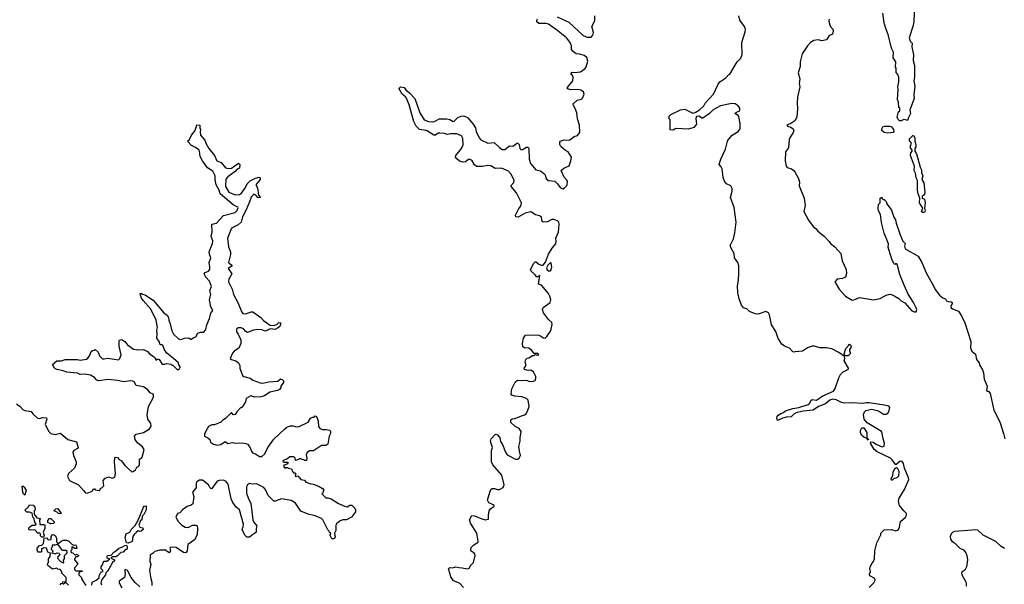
# Model space of a CAD drawing. Extents: x 2293139 to 2515392, y 824115 to 1006937.
# Tile 383 of 417: x 2482836 to 2493893, y 871420 to 877760. Entities that reach past the tile are written whole.
import ezdxf

# ---------------------------------------------------------------- set-up
doc = ezdxf.new("R2010")
doc.units = 0

msp = doc.modelspace()

# ---------------------------------------------------------------- linework, layer by layer
at = {"layer": '0CON10XD'}
for points in [[(2492884, 877915), (2492877, 877743), (2492871, 877695), (2492824, 877556), (2492837, 877517), (2492857, 877497), (2492854, 877455), (2492874, 877365), (2492871, 877301), (2492883, 877245), (2492886, 877115), (2492878, 877075), (2492889, 877015), (2492877, 876915), (2492882, 876875), (2492839, 876765), (2492833, 876745), (2492838, 876705), (2492812, 876655), (2492808, 876632), (2492795, 876630), (2492765, 876640), (2492735, 876626), (2492715, 876626), (2492700, 876640), (2492688, 876665), (2492703, 876727), (2492718, 876735), (2492718, 876765), (2492710, 876775), (2492703, 876835), (2492692, 876865), (2492702, 876975), (2492698, 877005), (2492710, 877065), (2492709, 877115), (2492696, 877146), (2492678, 877168), (2492678, 877215), (2492670, 877225), (2492676, 877286), (2492643, 877333), (2492648, 877395), (2492625, 877440), (2492587, 877595), (2492559, 877671), (2492544, 877724), (2492528, 877835)], [(2488872, 877792), (2489002, 877732), (2489165, 877583), (2489208, 877562), (2489252, 877565), (2489272, 877585), (2489278, 877615), (2489260, 877685), (2489288, 877732), (2489296, 877755), (2489296, 877805)], [(2492375, 871385), (2492429, 871435), (2492444, 871465), (2492440, 871485), (2492382, 871515), (2492378, 871535), (2492392, 871565), (2492384, 871596), (2492386, 871614), (2492406, 871655), (2492424, 871676), (2492434, 871705), (2492440, 871795), (2492463, 871885), (2492506, 871975), (2492508, 871995), (2492545, 872033), (2492625, 872034), (2492675, 872020), (2492695, 872026), (2492705, 872036), (2492717, 872063), (2492729, 872125), (2492782, 872175), (2492795, 872195), (2492794, 872215), (2492765, 872245), (2492717, 872305), (2492705, 872355), (2492713, 872387), (2492771, 872485), (2492820, 872595), (2492818, 872615), (2492772, 872725), (2492760, 872775), (2492745, 872798), (2492725, 872804), (2492675, 872760), (2492635, 872818), (2492616, 872835), (2492465, 872906), (2492432, 872935), (2492390, 873005), (2492395, 873020), (2492420, 873015), (2492445, 872997), (2492501, 872971), (2492525, 872964), (2492545, 872970), (2492548, 873005), (2492531, 873055), (2492523, 873113), (2492514, 873134), (2492497, 873147), (2492353, 873233), (2492320, 873275), (2492313, 873327), (2492322, 873355), (2492338, 873372), (2492405, 873385), (2492479, 873369), (2492535, 873330), (2492565, 873330), (2492585, 873341), (2492596, 873355), (2492606, 873405), (2492595, 873419), (2492545, 873433), (2492375, 873458), (2492341, 873459), (2492305, 873449), (2492172, 873458), (2492095, 873454), (2492063, 873463), (2492005, 873493), (2491969, 873499), (2491935, 873486), (2491884, 873445), (2491805, 873418), (2491745, 873377), (2491635, 873363), (2491555, 873344), (2491530, 873330), (2491500, 873300), (2491444, 873296), (2491395, 873283), (2491358, 873262), (2491343, 873263), (2491338, 873285), (2491342, 873305), (2491355, 873320), (2491382, 873338), (2491415, 873348), (2491435, 873368), (2491520, 873395), (2491585, 873404), (2491692, 873438), (2491710, 873455), (2491721, 873485), (2491734, 873496), (2491785, 873488), (2491849, 873531), (2491975, 873590), (2491995, 873619), (2492033, 873737), (2492052, 873775), (2492084, 873806), (2492142, 873835), (2492142, 873845), (2492095, 873930), (2492102, 873955), (2492098, 873978), (2492034, 874024), (2491955, 874063), (2491897, 874077), (2491825, 874076), (2491758, 874095), (2491735, 874095), (2491681, 874075), (2491625, 874038), (2491545, 874031), (2491525, 874028), (2491515, 874033), (2491481, 874071), (2491423, 874095), (2491395, 874118), (2491355, 874180), (2491329, 874259), (2491279, 874335), (2491255, 874447), (2491245, 874469), (2491215, 874482), (2491127, 874453), (2491094, 874456), (2491033, 874483), (2491002, 874512), (2490965, 874525), (2490942, 874555), (2490916, 874625), (2490899, 874695), (2490898, 874772), (2490909, 874835), (2490913, 874915), (2490911, 874995), (2490900, 875035), (2490864, 875085), (2490858, 875135), (2490824, 875195), (2490814, 875224), (2490852, 875298), (2490867, 875365), (2490881, 875485), (2490861, 875651), (2490818, 875765), (2490838, 875835), (2490838, 875865), (2490823, 875893), (2490775, 875918), (2490750, 875945), (2490737, 875987), (2490724, 876084), (2490715, 876106), (2490691, 876135), (2490708, 876195), (2490763, 876305), (2490784, 876395), (2490794, 876416), (2490838, 876465), (2490904, 876506), (2490925, 876535), (2490927, 876595), (2490913, 876673), (2490904, 876684), (2490868, 876705), (2490885, 876720), (2490924, 876736), (2490924, 876765), (2490905, 876791), (2490871, 876815), (2490835, 876820), (2490705, 876791), (2490623, 876747), (2490582, 876705), (2490507, 876653), (2490495, 876653), (2490465, 876676), (2490438, 876672), (2490430, 876650), (2490435, 876585), (2490405, 876550), (2490345, 876532), (2490205, 876537), (2490175, 876521), (2490142, 876522), (2490140, 876635), (2490130, 876645), (2490130, 876675), (2490150, 876695), (2490255, 876746), (2490305, 876754), (2490395, 876711), (2490422, 876718), (2490471, 876749), (2490517, 876793), (2490535, 876822), (2490627, 876925), (2490680, 877035), (2490699, 877061), (2490765, 877106), (2490795, 877139), (2490812, 877148), (2490894, 877286), (2490933, 877327), (2490951, 877369), (2490947, 877503), (2490982, 877625), (2490985, 877655), (2490975, 877685), (2490922, 877755), (2490912, 877805)], [(2487821, 871385), (2487775, 871434), (2487708, 871458), (2487677, 871505), (2487672, 871535), (2487650, 871595), (2487665, 871608), (2487695, 871603), (2487735, 871617), (2487767, 871607), (2487805, 871606), (2487866, 871594), (2487885, 871602), (2487904, 871635), (2487933, 871665), (2487952, 871745), (2487944, 871765), (2487903, 871795), (2487901, 871819), (2487908, 871835), (2487935, 871862), (2487985, 871892), (2487986, 871905), (2487968, 871995), (2487897, 872105), (2487888, 872142), (2487915, 872192), (2487945, 872189), (2488024, 872154), (2488065, 872143), (2488100, 872150), (2488099, 872195), (2488109, 872245), (2488124, 872266), (2488166, 872296), (2488165, 872308), (2488104, 872334), (2488090, 872365), (2488121, 872465), (2488126, 872485), (2488143, 872497), (2488167, 872497), (2488200, 872485), (2488225, 872484), (2488264, 872506), (2488278, 872535), (2488250, 872645), (2488150, 872760), (2488136, 872795), (2488136, 872924), (2488144, 872955), (2488124, 873024), (2488132, 873055), (2488175, 873101), (2488186, 873106), (2488200, 873100), (2488228, 873065), (2488234, 873025), (2488258, 872988), (2488293, 872903), (2488312, 872875), (2488402, 872825), (2488425, 872826), (2488445, 872836), (2488460, 872865), (2488447, 872915), (2488442, 872968), (2488456, 873026), (2488456, 873065), (2488468, 873135), (2488445, 873169), (2488401, 873191), (2488350, 873235), (2488350, 873265), (2488365, 873278), (2488395, 873282), (2488483, 873317), (2488505, 873322), (2488523, 873335), (2488542, 873375), (2488556, 873415), (2488546, 873486), (2488526, 873506), (2488476, 873526), (2488395, 873534), (2488364, 873544), (2488356, 873556), (2488361, 873615), (2488399, 873691), (2488425, 873712), (2488475, 873707), (2488525, 873711), (2488565, 873698), (2488605, 873701), (2488625, 873710), (2488634, 873735), (2488632, 873755), (2488606, 873805), (2488575, 873824), (2488545, 873821), (2488505, 873832), (2488500, 873845), (2488522, 873875), (2488512, 873915), (2488520, 873945), (2488535, 873960), (2488555, 873962), (2488595, 873988), (2488615, 873990), (2488625, 874000), (2488647, 873993), (2488667, 873995), (2488655, 874012), (2488615, 874010), (2488586, 874046), (2488555, 874070), (2488505, 874074), (2488488, 874085), (2488482, 874125), (2488494, 874185), (2488515, 874217), (2488575, 874221), (2488665, 874218), (2488695, 874204), (2488715, 874186), (2488736, 874184), (2488755, 874201), (2488795, 874264), (2488806, 874285), (2488814, 874336), (2488810, 874360), (2488773, 874395), (2488720, 874470), (2488706, 874505), (2488715, 874527), (2488794, 874585), (2488802, 874615), (2488790, 874655), (2488775, 874686), (2488695, 874780), (2488661, 874791), (2488676, 874886), (2488645, 874868), (2488626, 874896), (2488578, 874935), (2488573, 874953), (2488608, 875025), (2488625, 875040), (2488635, 875040), (2488664, 875014), (2488695, 875002), (2488715, 875002), (2488742, 875038), (2488773, 875127), (2488815, 875195), (2488855, 875244), (2488862, 875275), (2488857, 875305), (2488885, 875373), (2488894, 875465), (2488889, 875485), (2488875, 875502), (2488835, 875517), (2488813, 875515), (2488765, 875491), (2488715, 875487), (2488703, 875495), (2488694, 875544), (2488675, 875558), (2488627, 875567), (2488575, 875602), (2488514, 875586), (2488435, 875541), (2488407, 875547), (2488403, 875565), (2488442, 875638), (2488464, 875666), (2488472, 875705), (2488414, 875814), (2488356, 875885), (2488353, 875895), (2488385, 875930), (2488390, 875955), (2488355, 876025), (2488325, 876058), (2488245, 876093), (2488175, 876090), (2488125, 876117), (2488095, 876123), (2488035, 876111), (2487965, 876112), (2487945, 876130), (2487918, 876175), (2487895, 876190), (2487875, 876190), (2487842, 876165), (2487815, 876159), (2487775, 876170), (2487746, 876196), (2487730, 876215), (2487733, 876235), (2487799, 876315), (2487816, 876355), (2487814, 876425), (2487797, 876455), (2487745, 876479), (2487675, 876479), (2487635, 876470), (2487605, 876481), (2487555, 876486), (2487535, 876484), (2487505, 876464), (2487485, 876462), (2487405, 876514), (2487325, 876528), (2487290, 876565), (2487264, 876615), (2487211, 876805), (2487180, 876880), (2487170, 876895), (2487133, 876925), (2487098, 876985), (2487100, 876995), (2487114, 877006), (2487155, 876998), (2487172, 876972), (2487215, 876940), (2487273, 876875), (2487331, 876715), (2487377, 876637), (2487425, 876618), (2487475, 876613), (2487495, 876618), (2487545, 876646), (2487634, 876646), (2487665, 876639), (2487705, 876618), (2487715, 876620), (2487736, 876644), (2487755, 876661), (2487795, 876677), (2487825, 876680), (2487844, 876674), (2487867, 876657), (2487928, 876588), (2487956, 876545), (2487964, 876505), (2487994, 876435), (2488015, 876409), (2488095, 876372), (2488165, 876382), (2488225, 876323), (2488255, 876304), (2488285, 876304), (2488335, 876344), (2488375, 876339), (2488425, 876378), (2488445, 876358), (2488454, 876315), (2488465, 876301), (2488485, 876301), (2488525, 876327), (2488545, 876328), (2488553, 876313), (2488556, 876194), (2488574, 876145), (2488634, 876075), (2488685, 876061), (2488723, 876033), (2488736, 876016), (2488743, 875985), (2488756, 875965), (2488775, 875954), (2488846, 875946), (2488877, 875917), (2488906, 875875), (2488935, 875862), (2488955, 875870), (2488985, 875902), (2488987, 875945), (2488982, 875958), (2488952, 875992), (2488917, 876065), (2488945, 876093), (2489005, 876117), (2489027, 876175), (2489031, 876215), (2488996, 876275), (2488965, 876290), (2488912, 876335), (2488902, 876358), (2488900, 876385), (2488910, 876395), (2488945, 876409), (2488995, 876406), (2489015, 876412), (2489062, 876448), (2489100, 876460), (2489128, 876492), (2489122, 876575), (2489099, 876645), (2489091, 876715), (2489074, 876764), (2489054, 876795), (2489050, 876815), (2489098, 876855), (2489144, 876866), (2489155, 876877), (2489176, 876925), (2489168, 876948), (2489138, 876968), (2489104, 876976), (2489025, 876974), (2488990, 876985), (2488983, 876995), (2489047, 877075), (2489051, 877115), (2489043, 877133), (2489030, 877145), (2489028, 877155), (2489035, 877168), (2489045, 877172), (2489068, 877168), (2489135, 877173), (2489185, 877211), (2489198, 877232), (2489216, 877294), (2489206, 877335), (2489175, 877359), (2489125, 877373), (2489085, 877377), (2489051, 877401), (2489034, 877425), (2489031, 877465), (2489021, 877495), (2488997, 877535), (2488978, 877555), (2488865, 877646), (2488775, 877708), (2488745, 877718), (2488665, 877718), (2488644, 877735), (2488643, 877755), (2488650, 877770)], [(2491925, 877766), (2491923, 877745), (2491938, 877688), (2491966, 877655), (2491972, 877635), (2491965, 877598), (2491949, 877589), (2491925, 877581), (2491895, 877532), (2491845, 877521), (2491805, 877532), (2491775, 877530), (2491755, 877526), (2491716, 877504), (2491681, 877465), (2491624, 877376), (2491601, 877285), (2491599, 877235), (2491578, 877165), (2491596, 877095), (2491590, 877045), (2491598, 877005), (2491571, 876889), (2491566, 876825), (2491572, 876758), (2491563, 876665), (2491540, 876625), (2491497, 876593), (2491450, 876575), (2491460, 876565), (2491495, 876554), (2491523, 876533), (2491528, 876515), (2491520, 876485), (2491488, 876442), (2491478, 876415), (2491468, 876322), (2491436, 876275), (2491431, 876175), (2491444, 876114), (2491455, 876101), (2491505, 876084), (2491528, 876068), (2491546, 876045), (2491581, 875975), (2491592, 875935), (2491590, 875895), (2491644, 875754), (2491656, 875675), (2491641, 875605), (2491695, 875507), (2491746, 875436), (2491781, 875411), (2491800, 875385), (2491869, 875329), (2491928, 875268), (2491942, 875245), (2491988, 875208), (2492056, 875135), (2492073, 875053), (2492116, 874955), (2492121, 874909), (2492109, 874870), (2492075, 874855), (2492015, 874847), (2491989, 874815), (2492039, 874735), (2492110, 874655), (2492185, 874612), (2492215, 874617), (2492265, 874642), (2492425, 874614), (2492500, 874630), (2492565, 874667), (2492605, 874676), (2492625, 874674), (2492665, 874657), (2492708, 874628), (2492735, 874602), (2492775, 874582), (2492855, 874491), (2492885, 874478), (2492905, 874480), (2492911, 874505), (2492904, 874525), (2492874, 874585), (2492815, 874677), (2492768, 874778), (2492720, 874900), (2492695, 875000), (2492685, 875020), (2492675, 875020), (2492665, 875010), (2492655, 875020), (2492635, 875060), (2492595, 875180)], [(2482799, 873445), (2482843, 873415), (2482873, 873383), (2482895, 873372), (2482965, 873362), (2482983, 873333), (2483036, 873286), (2483055, 873281), (2483095, 873292), (2483138, 873288), (2483142, 873275), (2483123, 873215), (2483163, 873135), (2483185, 873113), (2483235, 873102), (2483295, 873116), (2483375, 873044), (2483475, 873018), (2483494, 872955), (2483487, 872943), (2483445, 872924), (2483434, 872905), (2483440, 872865), (2483469, 872795), (2483469, 872771), (2483451, 872725), (2483385, 872664), (2483372, 872632), (2483395, 872584), (2483496, 872536), (2483552, 872472), (2483575, 872448), (2483595, 872442), (2483650, 872465), (2483665, 872490), (2483675, 872490), (2483685, 872480), (2483728, 872472), (2483738, 872482), (2483742, 872498), (2483758, 872502), (2483780, 872525), (2483772, 872585), (2483795, 872610), (2483835, 872628), (2483875, 872613), (2483905, 872622), (2483911, 872665), (2483900, 872795), (2483904, 872836), (2483913, 872847), (2483935, 872842), (2483952, 872822), (2483978, 872805), (2484017, 872755), (2484095, 872684), (2484110, 872685), (2484138, 872705), (2484150, 872735), (2484173, 872747), (2484180, 872765), (2484182, 872825), (2484203, 872837), (2484211, 872849), (2484233, 872935), (2484217, 872965), (2484164, 873004), (2484146, 873025), (2484134, 873045), (2484124, 873085), (2484144, 873106), (2484225, 873126), (2484262, 873145), (2484292, 873165), (2484312, 873195), (2484307, 873225), (2484276, 873276), (2484268, 873322), (2484284, 873415), (2484332, 873505), (2484340, 873525), (2484339, 873545), (2484335, 873556), (2484300, 873570), (2484275, 873604), (2484225, 873636), (2484145, 873652), (2484123, 873693), (2484105, 873702), (2484076, 873704), (2484005, 873692), (2483935, 873710), (2483825, 873719), (2483725, 873703), (2483702, 873712), (2483675, 873743), (2483630, 873770), (2483565, 873781), (2483515, 873777), (2483485, 873789), (2483365, 873801), (2483326, 873816), (2483255, 873832), (2483227, 873847), (2483203, 873887), (2483255, 873928), (2483305, 873928), (2483345, 873943), (2483485, 873943), (2483515, 873937), (2483585, 873947), (2483602, 873958), (2483620, 873985), (2483640, 874035), (2483653, 874047), (2483675, 874050), (2483685, 874058), (2483716, 874026), (2483732, 873985), (2483765, 873952), (2483785, 873950), (2483825, 873960), (2483945, 873942), (2483962, 873955), (2483977, 873995), (2483954, 874095), (2483952, 874155), (2483958, 874162), (2483985, 874168), (2484018, 874148), (2484045, 874108), (2484115, 874061), (2484175, 874053), (2484225, 874057), (2484270, 874035), (2484295, 874008), (2484335, 873982), (2484352, 873965), (2484365, 873940), (2484375, 873940), (2484385, 873950), (2484403, 873943), (2484435, 873890), (2484465, 873890), (2484485, 873900), (2484535, 873890), (2484545, 873880), (2484555, 873880), (2484605, 873830), (2484628, 873832), (2484632, 873848), (2484640, 873855), (2484640, 873865), (2484623, 873883), (2484618, 873905), (2484565, 873957), (2484487, 874015), (2484462, 874052), (2484445, 874102), (2484435, 874110), (2484415, 874110), (2484403, 874145), (2484378, 874185), (2484381, 874225), (2484376, 874274), (2484382, 874305), (2484367, 874385), (2484309, 874509), (2484224, 874605), (2484205, 874632), (2484193, 874665), (2484190, 874685), (2484195, 874690), (2484215, 874678), (2484245, 874671), (2484273, 874653), (2484335, 874609), (2484455, 874467), (2484492, 874442), (2484506, 874415), (2484510, 874385), (2484527, 874345), (2484543, 874265), (2484565, 874228), (2484620, 874175), (2484645, 874170), (2484685, 874182), (2484735, 874188), (2484755, 874172), (2484767, 874173), (2484783, 874187), (2484813, 874197), (2484835, 874238), (2484865, 874250), (2484905, 874250), (2484925, 874280), (2484936, 874335), (2484969, 874405), (2484983, 874465), (2485004, 874495), (2484984, 874535), (2484969, 874615), (2484984, 874675), (2484972, 874718), (2484990, 874765), (2484968, 874825), (2484928, 874868), (2484907, 874905), (2484920, 874920), (2484956, 874935), (2484970, 874955), (2484973, 874985), (2484962, 875035), (2484984, 875085), (2484967, 875127), (2484964, 875155), (2485001, 875245), (2485004, 875276), (2484988, 875325), (2484996, 875375), (2484993, 875465), (2485045, 875476), (2485125, 875563), (2485255, 875594), (2485275, 875615), (2485289, 875649), (2485286, 875656), (2485235, 875680), (2485088, 875805), (2485075, 875847), (2485042, 875905), (2485031, 875965), (2485032, 876005), (2485005, 876059), (2484947, 876097), (2484890, 876175), (2484864, 876225), (2484854, 876284), (2484847, 876297), (2484810, 876325), (2484765, 876349), (2484720, 876395), (2484743, 876415), (2484766, 876465), (2484807, 876515), (2484825, 876580), (2484860, 876575), (2484860, 876545), (2484868, 876525), (2484862, 876505), (2484868, 876465), (2484915, 876408), (2484930, 876365), (2484959, 876315), (2485024, 876235), (2485051, 876175), (2485097, 876155), (2485148, 876098), (2485185, 876089), (2485215, 876094), (2485293, 876147), (2485308, 876135), (2485305, 876092), (2485278, 876082), (2485257, 876055), (2485173, 875997), (2485150, 875970), (2485149, 875885), (2485185, 875822), (2485254, 875794), (2485304, 875796), (2485327, 875813), (2485372, 875875), (2485391, 875915), (2485425, 875950), (2485485, 875980), (2485525, 875990), (2485538, 875985), (2485536, 875965), (2485488, 875905), (2485505, 875870), (2485518, 875788), (2485540, 875765), (2485515, 875760), (2485489, 875789), (2485465, 875802), (2485435, 875768), (2485417, 875715), (2485381, 875625), (2485337, 875545), (2485323, 875487), (2485291, 875455), (2485215, 875419), (2485168, 875305), (2485180, 875210), (2485204, 875155), (2485204, 875125), (2485181, 875035), (2485187, 875025), (2485220, 875005), (2485223, 874995), (2485176, 874965), (2485220, 874905), (2485186, 874845), (2485180, 874815), (2485222, 874735), (2485236, 874675), (2485286, 874585), (2485326, 874485), (2485342, 874462), (2485375, 874456), (2485435, 874481), (2485455, 874479), (2485545, 874417), (2485573, 874383), (2485650, 874330), (2485685, 874326), (2485725, 874338), (2485745, 874358), (2485770, 874355), (2485756, 874315), (2485732, 874295), (2485705, 874281), (2485652, 874288), (2485593, 874263), (2485555, 874277), (2485505, 874281), (2485460, 874275), (2485395, 874248), (2485377, 874257), (2485348, 874288), (2485325, 874300), (2485285, 874300), (2485270, 874285), (2485272, 874255), (2485290, 874230), (2485319, 874165), (2485321, 874125), (2485298, 874072), (2485245, 874039), (2485224, 874015), (2485200, 873955), (2485213, 873943), (2485265, 873930), (2485292, 873905), (2485308, 873875), (2485308, 873848), (2485340, 873765), (2485355, 873753), (2485424, 873734), (2485455, 873711), (2485535, 873681), (2485565, 873680), (2485635, 873692), (2485735, 873700), (2485765, 873728), (2485785, 873720), (2485800, 873705), (2485798, 873685), (2485770, 873645), (2485770, 873625), (2485753, 873607), (2485730, 873595), (2485645, 873576), (2485584, 873536), (2485546, 873524), (2485475, 873523), (2485443, 873533), (2485430, 873535), (2485380, 873505), (2485372, 873468), (2485335, 873410), (2485325, 873400), (2485315, 873400), (2485275, 873358), (2485255, 873327), (2485233, 873323), (2485215, 873350), (2485149, 873281), (2485116, 873264), (2485095, 873242), (2485025, 873212), (2484995, 873210), (2484955, 873192), (2484925, 873140), (2484913, 873105), (2484913, 873085), (2484950, 873065), (2484970, 873045), (2484980, 873015), (2485013, 872993), (2485055, 872983), (2485095, 872990), (2485145, 873023), (2485175, 873002), (2485225, 873012), (2485265, 873003), (2485335, 873008), (2485375, 873002), (2485395, 872992), (2485418, 872968), (2485438, 872915), (2485452, 872895), (2485485, 872883), (2485528, 872855), (2485555, 872854), (2485588, 872885), (2485621, 872955), (2485691, 873049), (2485814, 873166), (2485836, 873184), (2485875, 873198), (2485905, 873198), (2485945, 873188), (2485975, 873192), (2486075, 873242), (2486102, 873285), (2486125, 873297)], [(2492585, 876487), (2492542, 876492), (2492519, 876515), (2492516, 876535), (2492530, 876555), (2492548, 876565), (2492608, 876565), (2492625, 876558), (2492649, 876525), (2492654, 876505), (2492645, 876494), (2492585, 876487)], [(2492985, 875593), (2492974, 875594), (2492964, 875605), (2492978, 875645), (2492941, 875705), (2492943, 875755), (2492924, 875805), (2492917, 875845), (2492917, 875955), (2492903, 875985), (2492897, 876037), (2492882, 876065), (2492883, 876115), (2492838, 876235), (2492843, 876265), (2492858, 876282), (2492860, 876295), (2492841, 876321), (2492840, 876345), (2492850, 876375), (2492830, 876405), (2492827, 876423), (2492865, 876460), (2492875, 876460), (2492888, 876435), (2492888, 876395), (2492900, 876355), (2492899, 876331), (2492890, 876315), (2492890, 876285), (2492908, 876255), (2492947, 876105), (2492963, 876075), (2492963, 876043), (2492979, 876005), (2492968, 875965), (2492988, 875928), (2493001, 875825), (2492995, 875798), (2492972, 875775), (2492972, 875755), (2492998, 875745), (2493006, 875705), (2492997, 875645), (2493003, 875615), (2492995, 875598), (2492985, 875593)], [(2492595, 875180), (2492588, 875205), (2492592, 875242), (2492544, 875364), (2492514, 875484), (2492502, 875572), (2492482, 875615), (2492478, 875645), (2492480, 875685), (2492500, 875705), (2492500, 875755), (2492518, 875768), (2492522, 875752), (2492532, 875742), (2492545, 875740), (2492565, 875720), (2492573, 875693), (2492625, 875620), (2492653, 875543), (2492672, 875512), (2492678, 875475), (2492722, 875345), (2492753, 875273), (2492780, 875245), (2492772, 875215), (2492778, 875185), (2492925, 875103), (2492965, 875034), (2493015, 874916), (2493101, 874765), (2493115, 874729), (2493165, 874666), (2493202, 874635), (2493234, 874624), (2493245, 874603), (2493264, 874594), (2493295, 874592), (2493307, 874585), (2493309, 874571), (2493296, 874554), (2493293, 874537), (2493298, 874525), (2493313, 874513), (2493378, 874488), (2493412, 874435), (2493449, 874355), (2493517, 874145), (2493514, 874075), (2493519, 874055), (2493529, 874039), (2493569, 874005), (2493582, 873945), (2493610, 873905), (2493614, 873885), (2493647, 873827), (2493659, 873795), (2493668, 873725), (2493699, 873645), (2493693, 873595), (2493705, 873588), (2493715, 873590), (2493733, 873563), (2493776, 873375), (2493842, 873245), (2493883, 873115), (2493898, 873055)], [(2488795, 874940), (2488805, 874952), (2488811, 874985), (2488806, 875026), (2488795, 875034), (2488766, 875005), (2488753, 874975), (2488760, 874950), (2488775, 874941), (2488795, 874940)], [(2492145, 873990), (2492168, 874015), (2492158, 874035), (2492158, 874055), (2492177, 874085), (2492175, 874097), (2492155, 874112), (2492145, 874110), (2492135, 874090), (2492108, 874065), (2492090, 874005), (2492105, 873990), (2492145, 873990)], [(2486125, 873297), (2486142, 873298), (2486155, 873310), (2486170, 873305), (2486188, 873255), (2486191, 873191), (2486205, 873168), (2486235, 873158), (2486279, 873159), (2486315, 873150), (2486328, 873138), (2486328, 873115), (2486312, 873085), (2486297, 872993), (2486275, 872980), (2486225, 872978), (2486135, 872920), (2486095, 872917), (2486065, 872898), (2486052, 872875), (2486060, 872835), (2486055, 872810), (2486035, 872810), (2486028, 872818), (2486005, 872820), (2485995, 872830), (2485975, 872830), (2485968, 872822), (2485935, 872810), (2485930, 872835), (2485915, 872850), (2485868, 872852), (2485845, 872830), (2485795, 872810), (2485792, 872802), (2485805, 872790), (2485845, 872790), (2485850, 872785), (2485845, 872770), (2485835, 872770), (2485825, 872760), (2485802, 872758), (2485800, 872745), (2485813, 872723), (2485825, 872730), (2485845, 872730), (2485853, 872723), (2485888, 872718), (2485900, 872685), (2485912, 872672), (2485925, 872670), (2485938, 872658), (2485930, 872645), (2485935, 872630), (2485958, 872638), (2485995, 872598), (2486035, 872590), (2486050, 872565), (2486105, 872548), (2486136, 872546), (2486198, 872518), (2486205, 872510), (2486215, 872510), (2486225, 872500), (2486235, 872500), (2486250, 872475), (2486243, 872467), (2486240, 872445), (2486230, 872435), (2486275, 872390), (2486295, 872390), (2486335, 872378), (2486416, 872326), (2486495, 872292), (2486515, 872290), (2486543, 872307), (2486565, 872310), (2486600, 872275), (2486608, 872255), (2486607, 872233), (2486562, 872175), (2486505, 872143), (2486465, 872143), (2486435, 872132), (2486397, 872103), (2486383, 872077), (2486387, 872067), (2486386, 872024), (2486370, 871995), (2486380, 871945), (2486365, 871930), (2486342, 871932), (2486320, 871975), (2486330, 871985), (2486328, 871998), (2486315, 872000), (2486310, 872015), (2486295, 872030), (2486239, 872145), (2486225, 872160), (2486155, 872189), (2486075, 872209), (2485992, 872242), (2485935, 872330), (2485885, 872359), (2485775, 872381), (2485705, 872352), (2485690, 872355), (2485626, 872416), (2485600, 872475), (2485578, 872505), (2485495, 872547), (2485446, 872546), (2485415, 872553), (2485395, 872538), (2485384, 872515), (2485384, 872445), (2485405, 872378), (2485432, 872332), (2485454, 872144), (2485462, 872122), (2485498, 872075), (2485490, 872045), (2485493, 872017), (2485490, 872005), (2485470, 871985), (2485455, 871980), (2485415, 871948), (2485385, 871950), (2485363, 871973), (2485333, 872035), (2485347, 872065), (2485350, 872095), (2485306, 872255), (2485267, 872287), (2485230, 872340), (2485210, 872380), (2485176, 872546), (2485156, 872576), (2485125, 872588), (2485075, 872587), (2485055, 872578), (2484995, 872495), (2484985, 872492), (2484971, 872505), (2484956, 872536), (2484890, 872590), (2484855, 872589), (2484825, 872570), (2484819, 872555), (2484816, 872504), (2484776, 872455), (2484790, 872405), (2484782, 872325), (2484763, 872307), (2484715, 872292), (2484663, 872255), (2484635, 872222), (2484607, 872213), (2484588, 872175), (2484617, 872125), (2484657, 872085), (2484695, 872062), (2484715, 872058), (2484735, 872062), (2484775, 872082), (2484815, 872082), (2484830, 872075), (2484833, 872045), (2484828, 871975), (2484799, 871921), (2484724, 871865), (2484716, 871794), (2484705, 871778), (2484695, 871772), (2484675, 871778), (2484595, 871834), (2484535, 871836), (2484523, 871827), (2484530, 871795), (2484515, 871773), (2484465, 871808), (2484455, 871802), (2484405, 871802), (2484355, 871788), (2484335, 871768), (2484302, 871748), (2484297, 871677), (2484307, 871645), (2484293, 871575), (2484307, 871485), (2484320, 871445), (2484320, 871405)], [(2492365, 873040), (2492350, 873060), (2492315, 873073), (2492290, 873095), (2492278, 873125), (2492278, 873145), (2492292, 873178), (2492315, 873178), (2492350, 873125), (2492350, 873060), (2492368, 873048), (2492365, 873040)], [(2492635, 872590), (2492625, 872590), (2492624, 872605), (2492640, 872645), (2492645, 872678), (2492665, 872722), (2492682, 872732), (2492696, 872716), (2492708, 872685), (2492704, 872635), (2492685, 872616), (2492650, 872605), (2492635, 872590)], [(2482895, 872420), (2482880, 872435), (2482872, 872455), (2482865, 872520), (2482875, 872520), (2482885, 872510), (2482908, 872475), (2482895, 872420)], [(2483105, 871950), (2483085, 871950), (2483070, 871965), (2483068, 871988), (2483055, 872000), (2483042, 871992), (2483005, 872030), (2482955, 872028), (2482940, 872035), (2482940, 872055), (2482950, 872065), (2482978, 872082), (2483008, 872082), (2483020, 872095), (2483002, 872125), (2482997, 872157), (2482982, 872175), (2482978, 872218), (2482945, 872230), (2482915, 872230), (2482900, 872245), (2482900, 872265), (2482915, 872270), (2482933, 872287), (2482948, 872312), (2482987, 872307), (2483007, 872287), (2483010, 872255), (2483000, 872245), (2482998, 872208), (2483030, 872165), (2483068, 872158), (2483060, 872145), (2483062, 872092), (2483115, 872090), (2483120, 872085), (2483120, 872045), (2483098, 872005), (2483112, 871965), (2483105, 871950)], [(2483295, 872210), (2483273, 872213), (2483258, 872228), (2483220, 872245), (2483243, 872267), (2483265, 872270), (2483300, 872215), (2483295, 872210)], [(2484055, 871882), (2484034, 871884), (2484022, 871945), (2484032, 871985), (2484073, 872007), (2484088, 872035), (2484131, 872079), (2484171, 872149), (2484227, 872285), (2484235, 872297), (2484252, 872302), (2484257, 872297), (2484258, 872255), (2484232, 872205), (2484212, 872185), (2484208, 872145), (2484193, 872137), (2484173, 872085), (2484185, 872062), (2484220, 872055), (2484222, 872035), (2484200, 872015), (2484185, 872012), (2484165, 872020), (2484145, 872002), (2484121, 871979), (2484108, 871955), (2484098, 871902), (2484055, 871882)], [(2483185, 872100), (2483152, 872112), (2483152, 872138), (2483172, 872158), (2483185, 872160), (2483225, 872120), (2483225, 872110), (2483215, 872103), (2483185, 872100)], [(2483290, 871415), (2483302, 871428), (2483318, 871432), (2483322, 871448), (2483358, 871452), (2483357, 871497), (2483310, 871545), (2483310, 871565), (2483290, 871585), (2483265, 871590), (2483255, 871600), (2483205, 871588), (2483150, 871635), (2483153, 871657), (2483160, 871665), (2483160, 871705), (2483178, 871732), (2483180, 871755), (2483190, 871765), (2483152, 871782), (2483136, 871826), (2483105, 871830), (2483095, 871820), (2483082, 871818), (2483080, 871785), (2483075, 871780), (2483045, 871780), (2483040, 871785), (2483032, 871805), (2483033, 871827), (2483060, 871855), (2483085, 871860), (2483103, 871877), (2483112, 871938), (2483142, 871942), (2483150, 871935), (2483150, 871925), (2483155, 871920), (2483188, 871922), (2483188, 871955), (2483200, 871975), (2483215, 871980), (2483240, 871965), (2483250, 871935), (2483250, 871895), (2483265, 871880), (2483275, 871880), (2483300, 871905), (2483324, 871916), (2483363, 871917), (2483388, 871905), (2483422, 871872), (2483445, 871860), (2483465, 871862), (2483472, 871855), (2483478, 871822), (2483455, 871820), (2483425, 871840), (2483420, 871835), (2483420, 871805), (2483410, 871795), (2483412, 871782), (2483435, 871770), (2483455, 871750), (2483465, 871750), (2483475, 871760), (2483500, 871745), (2483485, 871730), (2483462, 871728), (2483458, 871712), (2483450, 871705), (2483450, 871695), (2483475, 871670), (2483488, 871645), (2483450, 871605), (2483450, 871585), (2483465, 871570), (2483535, 871570), (2483540, 871565), (2483512, 871558), (2483500, 871545), (2483500, 871525), (2483530, 871495), (2483532, 871482), (2483580, 871405)], [(2493895, 871820), (2493856, 871846), (2493799, 871899), (2493655, 871971), (2493595, 872028), (2493575, 872033), (2493531, 872029), (2493335, 872013), (2493314, 872005), (2493295, 871987), (2493285, 871955), (2493288, 871925), (2493303, 871903), (2493335, 871884), (2493395, 871827), (2493435, 871806), (2493459, 871775), (2493472, 871745), (2493479, 871695), (2493469, 871615), (2493450, 871580), (2493415, 871556), (2493411, 871545), (2493416, 871525), (2493459, 871449), (2493464, 871425), (2493463, 871397)], [(2483325, 871660), (2483330, 871665), (2483328, 871692), (2483340, 871705), (2483340, 871745), (2483368, 871772), (2483368, 871788), (2483355, 871800), (2483315, 871800), (2483265, 871870), (2483235, 871860), (2483202, 871858), (2483200, 871835), (2483190, 871825), (2483190, 871815), (2483208, 871795), (2483202, 871772), (2483235, 871762), (2483258, 871772), (2483278, 871768), (2483288, 871755), (2483263, 871727), (2483262, 871715), (2483294, 871674), (2483325, 871660)], [(2483645, 871410), (2483650, 871445), (2483695, 871467), (2483728, 871492), (2483730, 871515), (2483742, 871545), (2483755, 871560), (2483770, 871565), (2483770, 871575), (2483750, 871595), (2483750, 871615), (2483770, 871645), (2483773, 871665), (2483785, 871680), (2483815, 871680), (2483850, 871705), (2483820, 871715), (2483818, 871735), (2483824, 871745), (2483865, 871748), (2483895, 871782), (2483916, 871794), (2483945, 871823), (2483991, 871839), (2484015, 871856), (2484035, 871860), (2484042, 871845), (2484042, 871818), (2484035, 871810), (2484025, 871810), (2483998, 871782), (2483972, 871778), (2483935, 871740), (2483915, 871730), (2483875, 871730), (2483862, 871718), (2483862, 871712), (2483900, 871695), (2483900, 871685), (2483880, 871665), (2483842, 871598), (2483823, 871567), (2483802, 871548), (2483800, 871525), (2483760, 871475), (2483748, 871435), (2483755, 871412)], [(2484185, 871390), (2484130, 871445), (2484088, 871498), (2484046, 871575), (2484022, 871585), (2484016, 871574), (2484019, 871535), (2484013, 871497), (2483955, 871456), (2483952, 871435), (2483985, 871380)], [(2483385, 871410), (2483355, 871440), (2483322, 871418)]]:
    msp.add_lwpolyline(points, dxfattribs=at)

doc.saveas('drawing.dxf')
